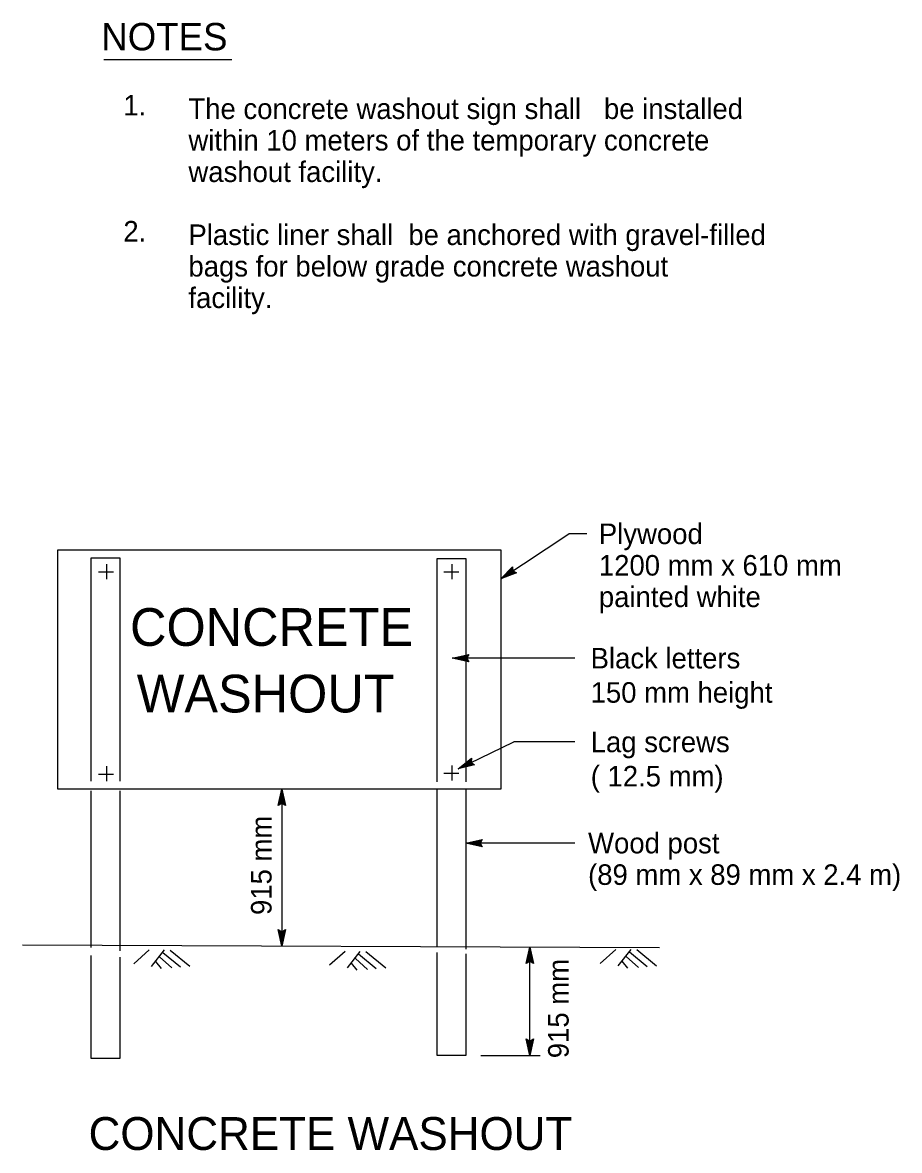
# Model space of a CAD drawing. Extents: x 6707406 to 6714471, y 1868570 to 1872341.
# Drawn here: x 6709966.2 to 6710273.4, y 1868970.1 to 1869365.3 of the extents above; entities that cross this region are included whole.
import ezdxf

# ---------------------------------------------------------------- set-up
doc = ezdxf.new("R2010")
doc.units = 0
for name, color, linetype in [('56 Stg 3 Anno', 7, 'Continuous'), ('57 Undefined', 7, 'Continuous'), ('59 Soundwall Ann', 7, 'Continuous'), ('60 Nongeo Data', 7, 'Continuous')]:
    doc.layers.add(name, color=color, linetype=linetype)

msp = doc.modelspace()

# ---------------------------------------------------------------- linework, layer by layer
at = {"layer": '56 Stg 3 Anno'}
for p, q in [((6710133.73, 1869170.39), (6710157.57, 1869186.15)), ((6710163.81, 1869186.15), (6710157.57, 1869186.15)), ((6710133.73, 1869170.39), (6710137.84, 1869174.63)), ((6710139.25, 1869172.5), (6710133.73, 1869170.39)), ((6710138.89, 1869172.67), (6710134.84, 1869171.12)), ((6710134.85, 1869171.13), (6710137.84, 1869174.22)), ((6710135.95, 1869171.85), (6710137.88, 1869173.85)), ((6710138.51, 1869172.83), (6710135.95, 1869171.85)), ((6710137.05, 1869172.58), (6710137.88, 1869173.44)), ((6710138.18, 1869173.01), (6710137.05, 1869172.58)), ((6710137.84, 1869174.63), (6710137.84, 1869174.63)), ((6710137.84, 1869174.63), (6710137.9, 1869173.15)), ((6710137.9, 1869173.15), (6710139.25, 1869172.5)), ((6710139.25, 1869172.5), (6710139.25, 1869172.5)), ((6710133.73, 1869170.39), (6710133.73, 1869170.39)), ((6710116.73, 1869142.56), (6710122.49, 1869143.84)), ((6710159.65, 1869142.56), (6710116.73, 1869142.56)), ((6710122.49, 1869141.28), (6710116.73, 1869142.56)), ((6710116.73, 1869142.56), (6710116.73, 1869142.56)), ((6710122.28, 1869141.62), (6710118.05, 1869142.56)), ((6710118.06, 1869142.57), (6710122.26, 1869143.49)), ((6710119.38, 1869142.56), (6710122.09, 1869143.16)), ((6710122.06, 1869141.96), (6710119.38, 1869142.56)), ((6710120.71, 1869142.56), (6710121.87, 1869142.82)), ((6710121.89, 1869142.3), (6710120.71, 1869142.56)), ((6710122.49, 1869143.84), (6710121.72, 1869142.56)), ((6710121.72, 1869142.56), (6710122.49, 1869141.28)), ((6710122.49, 1869143.84), (6710122.49, 1869143.84)), ((6710122.49, 1869141.28), (6710122.49, 1869141.28)), ((6710118.81, 1869103.85), (6710138.25, 1869113.25)), ((6710159.65, 1869113.22), (6710138.26, 1869113.22)), ((6710118.81, 1869103.85), (6710123.44, 1869107.5)), ((6710124.55, 1869105.2), (6710118.81, 1869103.85)), ((6710124.22, 1869105.41), (6710120, 1869104.42)), ((6710120.01, 1869104.43), (6710123.38, 1869107.1)), ((6710121.2, 1869105), (6710123.38, 1869106.72)), ((6710123.87, 1869105.63), (6710121.2, 1869105)), ((6710122.39, 1869105.58), (6710123.32, 1869106.31)), ((6710123.57, 1869105.85), (6710122.39, 1869105.58)), ((6710123.44, 1869107.5), (6710123.3, 1869106.02)), ((6710123.3, 1869106.02), (6710124.55, 1869105.2)), ((6710123.44, 1869107.5), (6710123.44, 1869107.5)), ((6710124.55, 1869105.2), (6710124.55, 1869105.2)), ((6710118.81, 1869103.85), (6710118.81, 1869103.85)), ((6710055.69, 1869090.93), (6710056.98, 1869096.69)), ((6710056.04, 1869091.14), (6710056.98, 1869095.37)), ((6710056.38, 1869091.36), (6710056.98, 1869094.04)), ((6710056.98, 1869096.69), (6710056.98, 1869041.71)), ((6710056.98, 1869096.69), (6710056.98, 1869096.69)), ((6710056.98, 1869096.69), (6710058.26, 1869090.93)), ((6710056.98, 1869095.36), (6710057.91, 1869091.16)), ((6710056.98, 1869094.04), (6710057.58, 1869091.33)), ((6710056.98, 1869091.7), (6710055.69, 1869090.93)), ((6710055.69, 1869090.93), (6710055.69, 1869090.93)), ((6710056.71, 1869091.53), (6710056.98, 1869092.71)), ((6710056.98, 1869092.71), (6710057.23, 1869091.55)), ((6710058.26, 1869090.93), (6710056.98, 1869091.7)), ((6710058.26, 1869090.93), (6710058.26, 1869090.93)), ((6710121.49, 1869077.77), (6710127.25, 1869079.05)), ((6710159.65, 1869077.77), (6710121.49, 1869077.77)), ((6710127.25, 1869076.49), (6710121.49, 1869077.77)), ((6710121.49, 1869077.77), (6710121.49, 1869077.77)), ((6710127.05, 1869076.83), (6710122.82, 1869077.77)), ((6710122.83, 1869077.78), (6710127.03, 1869078.7)), ((6710124.15, 1869077.77), (6710126.86, 1869078.37)), ((6710126.82, 1869077.17), (6710124.15, 1869077.77)), ((6710125.47, 1869077.77), (6710126.63, 1869078.03)), ((6710126.65, 1869077.51), (6710125.47, 1869077.77)), ((6710127.25, 1869079.05), (6710126.49, 1869077.77)), ((6710126.49, 1869077.77), (6710127.25, 1869076.49)), ((6710127.25, 1869079.05), (6710127.25, 1869079.05)), ((6710127.25, 1869076.49), (6710127.25, 1869076.49)), ((6710056.98, 1869041.71), (6710055.7, 1869047.47)), ((6710055.7, 1869047.47), (6710055.7, 1869047.47)), ((6710055.7, 1869047.47), (6710056.98, 1869046.7)), ((6710056.98, 1869043.05), (6710056.05, 1869047.25)), ((6710056.98, 1869044.36), (6710056.38, 1869047.08)), ((6710056.98, 1869045.69), (6710056.73, 1869046.85)), ((6710056.98, 1869046.7), (6710058.27, 1869047.47)), ((6710058.27, 1869047.47), (6710056.98, 1869041.71)), ((6710057.92, 1869047.26), (6710056.98, 1869043.04)), ((6710057.58, 1869047.04), (6710056.98, 1869044.36)), ((6710057.25, 1869046.87), (6710056.98, 1869045.69)), ((6710058.27, 1869047.47), (6710058.27, 1869047.47)), ((6710056.98, 1869041.71), (6710056.98, 1869041.71)), ((6710142.62, 1869035.55), (6710143.91, 1869041.31)), ((6710142.97, 1869035.76), (6710143.91, 1869039.99)), ((6710143.31, 1869035.98), (6710143.91, 1869038.66)), ((6710143.91, 1869003.4), (6710143.91, 1869041.31)), ((6710143.91, 1869041.31), (6710143.91, 1869041.31)), ((6710143.91, 1869041.31), (6710145.19, 1869035.55)), ((6710143.91, 1869039.97), (6710144.84, 1869035.78)), ((6710143.91, 1869038.66), (6710144.51, 1869035.95)), ((6710143.91, 1869036.32), (6710142.62, 1869035.55)), ((6710142.62, 1869035.55), (6710142.62, 1869035.55)), ((6710143.64, 1869036.15), (6710143.91, 1869037.33)), ((6710143.91, 1869037.33), (6710144.17, 1869036.17)), ((6710145.19, 1869035.55), (6710143.91, 1869036.32)), ((6710145.19, 1869035.55), (6710145.19, 1869035.55)), ((6710143.91, 1869003.4), (6710142.63, 1869009.16)), ((6710142.63, 1869009.16), (6710142.63, 1869009.16)), ((6710142.63, 1869009.16), (6710143.91, 1869008.39)), ((6710143.91, 1869003.4), (6710142.63, 1869009.16)), ((6710142.63, 1869009.16), (6710142.63, 1869009.16)), ((6710142.63, 1869009.16), (6710143.91, 1869008.39)), ((6710143.91, 1869004.73), (6710142.98, 1869008.93)), ((6710143.91, 1869004.73), (6710142.98, 1869008.93)), ((6710143.91, 1869006.05), (6710143.31, 1869008.76)), ((6710143.91, 1869006.05), (6710143.31, 1869008.76)), ((6710143.91, 1869007.38), (6710143.66, 1869008.54)), ((6710143.91, 1869007.38), (6710143.66, 1869008.54)), ((6710143.91, 1869008.39), (6710145.2, 1869009.16)), ((6710145.2, 1869009.16), (6710143.91, 1869003.4)), ((6710143.91, 1869008.39), (6710145.2, 1869009.16)), ((6710145.2, 1869009.16), (6710143.91, 1869003.4)), ((6710144.86, 1869008.95), (6710143.91, 1869004.72)), ((6710144.86, 1869008.95), (6710143.91, 1869004.72)), ((6710144.51, 1869008.72), (6710143.91, 1869006.05)), ((6710144.51, 1869008.72), (6710143.91, 1869006.05)), ((6710144.18, 1869008.56), (6710143.91, 1869007.38)), ((6710144.18, 1869008.56), (6710143.91, 1869007.38)), ((6710145.2, 1869009.16), (6710145.2, 1869009.16)), ((6710145.2, 1869009.16), (6710145.2, 1869009.16)), ((6710126.68, 1869003.4), (6710147.56, 1869003.4)), ((6710143.91, 1869003.4), (6710143.91, 1869003.4)), ((6710143.91, 1869003.4), (6710143.91, 1869003.4))]:
    msp.add_line(p, q, dxfattribs=at)
at = {"layer": '57 Undefined'}
msp.add_line((6709994.69, 1869352.32), (6710039.45, 1869352.32), dxfattribs=at)
at = {"layer": '59 Soundwall Ann'}
for p, q in [((6710010.6, 1869040.37), (6710005.12, 1869035.5)), ((6710015.79, 1869040.33), (6710011.27, 1869034.59)), ((6710014.21, 1869037.89), (6710018.44, 1869034.04)), ((6710015.34, 1869039.47), (6710021.53, 1869034.38)), ((6710017.9, 1869040.31), (6710024.82, 1869034.61)), ((6710079.17, 1869039.84), (6710073.69, 1869034.96)), ((6710084.36, 1869039.8), (6710079.85, 1869034.05)), ((6710083.92, 1869038.94), (6710090.11, 1869033.84)), ((6710086.47, 1869039.78), (6710093.4, 1869034.08)), ((6710174.06, 1869040.52), (6710168.58, 1869035.64)), ((6710179.26, 1869040.48), (6710174.74, 1869034.73)), ((6710177.68, 1869038.03), (6710181.91, 1869034.18)), ((6710178.81, 1869039.62), (6710185, 1869034.52)), ((6710181.37, 1869040.46), (6710188.29, 1869034.76)), ((6710012.71, 1869036.24), (6710014.69, 1869033.81)), ((6710081.29, 1869035.7), (6710083.27, 1869033.27)), ((6710082.79, 1869037.35), (6710087.01, 1869033.51)), ((6710176.18, 1869036.38), (6710178.16, 1869033.95))]:
    msp.add_line(p, q, dxfattribs=at)
at = {"layer": '60 Nongeo Data'}
for p, q in [((6709992.77, 1869172.78), (6709998.06, 1869172.78)), ((6709995.56, 1869175.56), (6709995.56, 1869170.28)), ((6710113.79, 1869172.78), (6710119.08, 1869172.78)), ((6710116.57, 1869175.56), (6710116.57, 1869170.28)), ((6710116.57, 1869105.01), (6710116.57, 1869099.74)), ((6709992.77, 1869101.96), (6709998.06, 1869101.96)), ((6709995.56, 1869104.74), (6709995.56, 1869099.46)), ((6710113.79, 1869102.24), (6710119.08, 1869102.24)), ((6709966.19, 1869042.1), (6710189.37, 1869041.15))]:
    msp.add_line(p, q, dxfattribs=at)
msp.add_lwpolyline([(6709978.52, 1869180.56), (6710133.73, 1869180.56), (6710133.73, 1869096.69), (6709978.52, 1869096.69)], close=True, dxfattribs=at)
for points in [[(6709990.2, 1869099.47), (6709990.2, 1869177.78), (6710000.22, 1869177.78), (6710000.22, 1869099.47)], [(6710111.48, 1869099.19), (6710111.48, 1869177.5), (6710121.49, 1869177.5), (6710121.49, 1869099.19)], [(6709990.2, 1869041.15), (6709990.2, 1869096.13)], [(6710000.22, 1869096.13), (6710000.22, 1869040.04)], [(6710111.48, 1869041.71), (6710111.48, 1869096.69)], [(6710121.49, 1869096.69), (6710121.49, 1869040.6)], [(6710000.22, 1869037.82), (6710000.22, 1869002.27), (6709990.2, 1869002.27), (6709990.2, 1869038.37)], [(6710121.49, 1869038.93), (6710121.49, 1869003.38), (6710111.48, 1869003.38), (6710111.48, 1869039.48)]]:
    msp.add_lwpolyline(points, dxfattribs=at)

# ---------------------------------------------------------------- texts
at = {"layer": '57 Undefined'}
for s, height, p in [('NOTES', 9.6, (6709993.76, 1869355.54)), ('1.', 7.2, (6710001.5, 1869332.72)), ('The concrete washout sign shall   be installed ', 7.2002, (6710024.3, 1869331.49)), ('within 10 meters of the temporary concrete ', 7.2002, (6710024.3, 1869320.45)), ('washout facility.', 7.2002, (6710024.3, 1869309.41)), ('2.', 7.2, (6710001.5, 1869288.56)), ('Plastic liner shall  be anchored with gravel-filled ', 7.2002, (6710024.3, 1869287.33)), ('bags for below grade concrete washout ', 7.2002, (6710024.3, 1869276.29)), ('facility.', 7.2, (6710024.3, 1869265.25)), ('Plywood', 7.2, (6710168.09, 1869182.55)), ('1200 mm x 610 mm', 7.2002, (6710168.09, 1869171.51)), ('painted white', 7.2002, (6710168.09, 1869160.47)), ('Black letters', 7.2002, (6710165.2, 1869138.96)), ('150 mm height', 7.2002, (6710165.2, 1869126.96)), ('Lag screws', 7.2, (6710165.23, 1869109.62)), ('( 12.5 mm)', 7.2, (6710165.23, 1869097.62)), ('Wood post', 7.2, (6710164.31, 1869074.17)), ('(89 mm x 89 mm x 2.4 m)', 7.2002, (6710164.31, 1869063.13)), ('CONCRETE WASHOUT', 11.5203, (6709989.32, 1868970.25))]:
    msp.add_text(s, height=height, dxfattribs=at).set_placement(p)
for s, p in [('915 mm ', (6710053.42, 1869052.58)), ('915 mm', (6710157.49, 1869002.4))]:
    msp.add_text(s, height=7.2, rotation=90, dxfattribs=at).set_placement(p)
at = {"layer": '60 Nongeo Data'}
for s, p in [('CONCRETE', (6710003.84, 1869146.88)), ('WASHOUT', (6710006.2, 1869123.55))]:
    msp.add_text(s, height=13.213, dxfattribs=at).set_placement(p)

doc.saveas('drawing.dxf')
